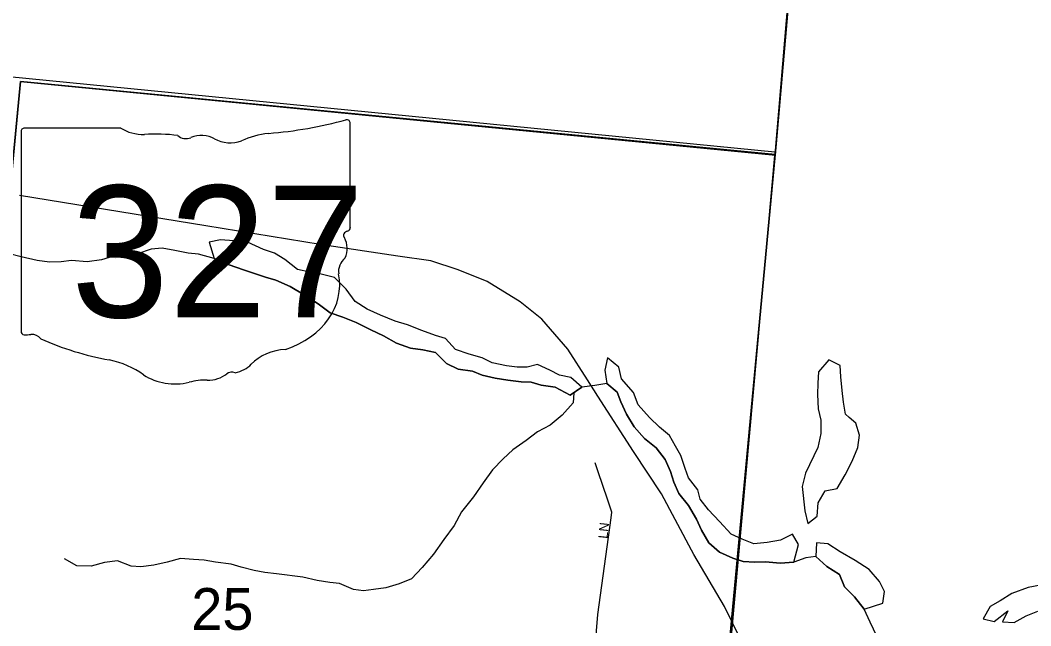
# Model space of a CAD drawing. Extents: x 1715311 to 2083412, y 146837 to 553079.
# Drawn here: x 1952817 to 1958164, y 411669 to 414870 of the extents above; entities that cross this region are included whole.
import ezdxf

# ---------------------------------------------------------------- set-up
doc = ezdxf.new("R2010")
doc.units = 0
for name, color, linetype in [('GM_X_City_Street', 7, 'Continuous'), ('GM_X_City_Street_Text', 7, 'Continuous'), ('GM_X_Corporation', 7, 'Continuous'), ('GM_X_Minor_Lake', 7, 'Continuous'), ('GM_X_Minor_River', 7, 'Continuous'), ('GM_X_Section', 7, 'Continuous'), ('GM_X_Section_Text', 7, 'Continuous'), ('GM_X_State_Location', 7, 'Continuous'), ('GM_X_State_Route', 7, 'Continuous'), ('GM_X_State_Shield', 7, 'Continuous'), ('GM_X_Township', 7, 'Continuous')]:
    doc.layers.add(name, color=color, linetype=linetype)

msp = doc.modelspace()

# ---------------------------------------------------------------- linework, layer by layer
at = {"layer": 'GM_X_City_Street'}
msp.add_lwpolyline([(1955800.5, 410841.3), (1955873.4, 411727.6), (1955944.9, 412240.1), (1955947.5, 412269.7), (1955924.5, 412337.6), (1955875.7, 412481.9), (1955859.3, 412530.2)], dxfattribs=at)
at = {"layer": 'GM_X_Corporation'}
msp.add_lwpolyline([(1951400.8, 398593.3), (1951790.1, 403958.4), (1951882.2, 403946.4), (1952369.2, 409772.5), (1952762.7, 413955.4), (1952818.3, 414546), (1956814.1, 414156.7), (1957044.8, 416796.9), (1964305.6, 416004.9), (1963781, 410743.1), (1963333, 410778.7), (1963244.1, 409751.2), (1962327.9, 397543.7), (1960905.9, 397668.7), (1960888.5, 397495.3), (1958909.2, 396708.9), (1958911.4, 397994), (1957493.5, 398049.2), (1956327, 398134.1), (1955402.6, 398190.4), (1955405.6, 398328.5), (1954228.3, 398416.7)], close=True, dxfattribs=at)
at = {"layer": 'GM_X_Minor_Lake'}
for points in [[(1955789.3, 412929.9), (1955731.5, 412982), (1955671.6, 412994.2), (1955619.7, 413020.3), (1955553.9, 413050.5), (1955499.9, 413036.6), (1955446, 413036.7), (1955390.1, 413042.8), (1955314.2, 413059), (1955262.3, 413085.1), (1955192.5, 413105.3), (1955120.6, 413129.5), (1955066.8, 413187.7), (1955014.9, 413203.8), (1954943.1, 413230), (1954867.2, 413260.2), (1954801.4, 413278.3), (1954723.5, 413310.5), (1954653.7, 413342.7), (1954589.9, 413382.9), (1954542.1, 413449), (1954480.3, 413509.2), (1954402.4, 413529.4), (1954350.5, 413537.5), (1954284.6, 413551.7), (1954216.8, 413605.9), (1954163, 413638), (1954105.1, 413658.2), (1954019.3, 413696.4), (1953947.4, 413704.6), (1953877.5, 413708.7), (1953817.6, 413696.8), (1953843.4, 413610.7)], [(1953843.4, 413610.7), (1953917.2, 413578.5), (1954005, 413548.3), (1954062.9, 413530.2), (1954114.8, 413512), (1954170.7, 413495.9), (1954246.5, 413461.7), (1954320.3, 413417.5), (1954394.1, 413371.3), (1954457.9, 413323.1), (1954523.8, 413300.9), (1954595.6, 413272.8), (1954673.4, 413232.6), (1954739.3, 413202.4), (1954809.1, 413162.2), (1954882.9, 413136), (1954946.8, 413127.9), (1955014.7, 413113.7), (1955072.5, 413055.5), (1955134.4, 413025.4), (1955210.3, 413015.2), (1955262.1, 412993.1), (1955330, 412976.9), (1955397.9, 412966.7), (1955467.8, 412958.6), (1955521.7, 412956.5), (1955573.6, 412940.3), (1955647.5, 412930.2), (1955727.3, 412888), (1955789.3, 412929.9)], [(1956909.9, 412004.5), (1956936.1, 412098.6), (1956904.2, 412152.7), (1956840.2, 412120.8), (1956770.3, 412109), (1956698.4, 412101.1), (1956636.5, 412127.3), (1956578.7, 412153.4), (1956516.9, 412219.6), (1956459.1, 412281.8), (1956415.3, 412337.9), (1956403.4, 412388), (1956353.6, 412450.2), (1956335.7, 412500.3), (1956311.9, 412568.4), (1956284, 412618.5), (1956252.2, 412674.6), (1956200.3, 412718.8), (1956146.5, 412768.9), (1956086.7, 412837.1), (1956062.9, 412901.2), (1955999.1, 412973.5), (1955985.3, 413035.5), (1955925.4, 413085.7), (1955911.3, 413019.7), (1955921.2, 412949.6)], [(1957204, 412769.5), (1957183.2, 412786.7), (1957173.3, 412850.8), (1957165.5, 412912.8), (1957159.6, 412984.9), (1957155.7, 413045), (1957095.9, 413075.2), (1957041.8, 413011.2), (1957037.7, 412951.2), (1957035.6, 412891.1), (1957039.4, 412815), (1957053.3, 412755), (1957053.1, 412684.9), (1957037, 412610.8), (1956972.8, 412474.9), (1956954.7, 412404.8), (1956968.4, 412276.7)], [(1955921.2, 412949.6), (1955975, 412903.4), (1955994.9, 412853.3), (1956024.7, 412787.2), (1956066.5, 412721.1), (1956120.3, 412658.9), (1956182.1, 412608.7), (1956229.9, 412548.5), (1956257.8, 412484.4), (1956275.6, 412428.3), (1956301.5, 412368.2), (1956353.3, 412304), (1956395.1, 412231.9), (1956422.9, 412173.8), (1956460.7, 412107.6), (1956516.5, 412057.5), (1956588.4, 412025.3), (1956642.3, 412009.1), (1956704.2, 412005), (1956760.1, 412006.9), (1956838, 411998.7), (1956909.9, 412004.5)], [(1956968.4, 412276.7), (1956984.2, 412208.6), (1957034.2, 412248.5), (1957038.4, 412318.6), (1957076.5, 412382.5), (1957140.4, 412394.4), (1957182.5, 412466.4), (1957218.6, 412538.4), (1957248.7, 412610.4), (1957258.8, 412676.4), (1957239, 412740.5), (1957204, 412769.5)], [(1957282.9, 411755.5), (1957380.8, 411787.3), (1957391, 411849.3), (1957363.1, 411903.5), (1957309.3, 411965.6), (1957235.5, 412013.8), (1957155.7, 412060.1), (1957089.9, 412102.2), (1957030, 412106.4), (1957027.8, 412034.3)], [(1957027.8, 412034.3), (1957085.6, 411982.1), (1957151.5, 411940), (1957179.3, 411873.8), (1957231.1, 411821.7), (1957282.9, 411755.5)], [(1958215.9, 411883.6), (1958150, 411871.7), (1958064.1, 411839.9), (1958002.1, 411800), (1957950.1, 411770.1), (1957912, 411706.1), (1957969.9, 411691.9), (1958041.9, 411747.8), (1958013.8, 411689.8), (1958075.7, 411685.7), (1958139.7, 411721.6), (1958201.7, 411745.5)]]:
    msp.add_lwpolyline(points, dxfattribs=at)
at = {"layer": 'GM_X_Minor_River'}
for points in [[(1957350.5, 411613.2), (1957314.7, 411687.4), (1957282.9, 411755.5), (1957231.1, 411821.7), (1957179.3, 411873.8), (1957151.5, 411940), (1957085.6, 411982.1), (1957027.8, 412034.3), (1956973.9, 412028.4), (1956909.9, 412004.5), (1956838, 411998.7), (1956760.1, 412006.9), (1956704.2, 412005), (1956642.3, 412009.1), (1956588.4, 412025.3), (1956516.5, 412057.5), (1956460.7, 412107.6), (1956422.9, 412173.8), (1956395.1, 412231.9), (1956353.3, 412304), (1956301.5, 412368.2), (1956275.6, 412428.3), (1956257.8, 412484.4), (1956229.9, 412548.5), (1956182.1, 412608.7), (1956120.3, 412658.9), (1956066.5, 412721.1), (1956024.7, 412787.2), (1955994.9, 412853.3), (1955975, 412903.4), (1955921.2, 412949.6), (1955857.2, 412939.7), (1955789.3, 412929.9), (1955727.3, 412888), (1955647.5, 412930.2), (1955573.6, 412940.3), (1955521.7, 412956.5), (1955467.8, 412958.6), (1955397.9, 412966.7), (1955330, 412976.9), (1955262.1, 412993.1), (1955210.3, 413015.2), (1955134.4, 413025.4), (1955072.5, 413055.5), (1955014.7, 413113.7), (1954946.8, 413127.9), (1954882.9, 413136), (1954809.1, 413162.2), (1954739.3, 413202.4), (1954673.4, 413232.6), (1954595.6, 413272.8), (1954523.8, 413300.9), (1954457.9, 413323.1), (1954394.1, 413371.3), (1954320.3, 413417.5), (1954246.5, 413461.7), (1954170.7, 413495.9), (1954114.8, 413512), (1954062.9, 413530.2), (1954005, 413548.3), (1953917.2, 413578.5), (1953843.4, 413610.7), (1953761.5, 413632.9), (1953705.6, 413639), (1953635.7, 413653.2), (1953567.8, 413665.3), (1953509.9, 413659.5), (1953438, 413635.6), (1953382, 413627.7), (1953306.1, 413621.9), (1953248.2, 413604), (1953172.2, 413592.1), (1953088.4, 413600.3), (1953034.4, 413592.4), (1952972.5, 413590.5), (1952906.6, 413600.7), (1952822.8, 413618.9), (1952752.9, 413637)], [(1955746, 412900.6), (1955743.2, 412847.9), (1955685.1, 412782), (1955621.1, 412730), (1955555.1, 412694.1), (1955495.1, 412648.2), (1955423.1, 412598.3), (1955373.1, 412550.4), (1955317, 412492.5), (1955267, 412424.5), (1955214.9, 412350.6), (1955152.8, 412270.6), (1955112.7, 412198.6), (1955058.6, 412124.7), (1955004.5, 412046.7), (1954944.5, 411976.8), (1954888.4, 411916.8), (1954822.5, 411891), (1954752.5, 411869.1), (1954686.6, 411861.2), (1954634.6, 411853.3), (1954580.7, 411859.5), (1954506.9, 411891.6), (1954455, 411897.8), (1954389.1, 411907.9), (1954313.2, 411926.1), (1954173.4, 411942.4), (1954111.5, 411950.6), (1954055.6, 411960.7), (1953985.8, 411978.8), (1953933.9, 411995), (1953850, 412005.2), (1953790.1, 412015.3), (1953734.2, 412019.4), (1953666.3, 412023.6), (1953594.4, 412005.7), (1953524.4, 411989.8), (1953456.5, 411980), (1953404.6, 411984.1), (1953332.7, 412012.3), (1953262.8, 412002.4), (1953192.9, 411984.5), (1953117, 411984.7), (1953051.2, 412022.9)]]:
    msp.add_lwpolyline(points, dxfattribs=at)
at = {"layer": 'GM_X_Section'}
msp.add_lwpolyline([(1951464.4, 414700.5), (1956810.8, 414174.8), (1956558.8, 411398.6), (1956316.1, 408956.7), (1950965.7, 409464.1), (1950967.9, 409489)], close=True, dxfattribs=at)
at = {"layer": 'GM_X_State_Route'}
for points in [[(1955818.3, 412969.7), (1955715.6, 413130.4), (1955577.6, 413289.2), (1955462.9, 413381.7), (1955288.3, 413489.6), (1955134.2, 413551.2), (1954990.4, 413597.4), (1954815.9, 413623.1), (1954405.1, 413684.8), (1953799.1, 413782.4), (1952813.9, 413944.3)], [(1956368.6, 412069), (1956210.8, 412365.4), (1956063, 412589.7), (1955874.3, 412881.9), (1955818.3, 412969.7)], [(1956784, 410745.3), (1956802, 410968), (1956802, 411076.4), (1956790, 411193.8), (1956765.9, 411300.7), (1956728.3, 411409.1), (1956699.7, 411469.3), (1956604, 411647), (1956580.7, 411694.7), (1956544.1, 411769.6), (1956381.6, 412044.6), (1956368.6, 412069)]]:
    msp.add_lwpolyline(points, dxfattribs=at)
at = {"layer": 'GM_X_State_Shield'}
for p, q in [((1954562.9, 413773.4), (1954562.9, 414326.1)), ((1952822.7, 414281.8), (1952822.7, 413225.1)), ((1953349.4, 414299.9), (1952839.8, 414299.9)), ((1954562.7, 413773.5), (1954562.9, 413773.4))]:
    msp.add_line(p, q, dxfattribs=at)
for centre, major_axis, start_param, end_param in [((1953943, 415740.5), (1845.5, 0), 4.814394, 5.042369), ((1954543.6, 414328.4), (19.4, 0), 6.141152, 7.989035), ((1952842.6, 414284), (20.2, 0), 1.712693, 3.28349), ((1953470.8, 414422.6), (195.5, 0), 4.042523, 4.731795), ((1953535.6, 413706.7), (702, 0), 1.404758, 1.657858), ((1953777.8, 414167.4), (117.3, 0), 0.950623, 2.079405), ((1954178.4, 413977.2), (371.3, 0), 1.699011, 2.107814), ((1953695, 414289.5), (56.4, 0), 3.836095, 5.185415), ((1953929.2, 414334.9), (141.1, 0), 4.081561, 5.145723), ((1954558.4, 413732.8), (30, 0), 1.883978, 3.671073), ((1954542.2, 413771.2), (20.7, 0), 5.05454, 6.418171), ((1954367.7, 413662.9), (180, 0), 5.934695, 6.695948), ((1954632.3, 413542.1), (130.9, 0), 2.387724, 3.262537), ((1954046.4, 413471.8), (461.6, 0), 5.101752, 6.440018), ((1952842.8, 413222.8), (20.3, 0), 3.00124, 4.508301), ((1952845.9, 413330.9), (155.2, 0), 4.665946, 4.897461), ((1952877.6, 413164.2), (56, 0), 0.519207, 1.627899), ((1953584.2, 414113.5), (1332.7, 0), 4.195997, 4.488961), ((1954241, 412928.5), (252.8, 0), 1.647645, 2.488434), ((1953186.9, 412750.4), (417, 0), 0.823519, 1.323587), ((1953920.7, 413122.7), (149.1, 0), 4.937069, 5.64225), ((1953637.9, 413158.9), (264.6, 0), 4.026481, 4.996735), ((1953810.1, 413079.8), (141, 0), 4.691044, 5.507374), ((1953937.6, 412977.5), (39.7, 0), 1.147584, 2.315152), ((1953790.8, 412793.6), (217.4, 0), 1.495662, 1.94098)]:
    msp.add_ellipse(centre, major_axis=major_axis, ratio=0.8, start_param=start_param, end_param=end_param, dxfattribs=at)
at = {"layer": 'GM_X_Township'}
for points in [[(1957033.9, 416788.8), (1956811.8, 414160), (1952818.3, 414546), (1952763.1, 413952.6), (1952377.8, 409753.7), (1952347.7, 409341.1), (1952347.7, 409312.9), (1950949.6, 409462.1), (1945600.7, 410063.9), (1939962.6, 410289.5), (1935216.2, 410504.4)], [(1955405.6, 398328.5), (1955790.2, 402475.6), (1955856.6, 403203.1), (1956025.6, 405214.8), (1956079.5, 406085.1), (1956190, 407491.1), (1956200.6, 407638.9), (1956233.5, 408096.5), (1956244.1, 408244.4), (1956306.8, 408783.2), (1956343.3, 409460.4), (1956387.9, 409781), (1956429.1, 410115), (1956474, 410776.6), (1956480.7, 410839.3), (1956496.2, 410977.6), (1956570.3, 411576.8), (1956580.7, 411694.7), (1956811.8, 414160), (1957033.9, 416788.8)], [(1952763.1, 413952.6), (1952818.3, 414546), (1956811.8, 414160), (1956580.7, 411694.7), (1956570.3, 411576.8), (1956496.2, 410977.6), (1956480.7, 410839.3), (1956474, 410776.6), (1956429.1, 410115), (1956387.9, 409781), (1956343.3, 409460.4), (1956306.8, 408783.2), (1956244.1, 408244.4), (1956233.5, 408096.5), (1956200.6, 407638.9), (1956190, 407491.1), (1956079.5, 406085.1), (1956025.6, 405214.8), (1955856.6, 403203.1), (1955790.2, 402475.6), (1955405.6, 398328.5)]]:
    msp.add_lwpolyline(points, dxfattribs=at)

# ---------------------------------------------------------------- texts
at = {"layer": 'GM_X_City_Street_Text'}
msp.add_text('LN', height=50, rotation=83.9946, dxfattribs=at).set_placement((1955924.4, 412127.1))
at = {"layer": 'GM_X_Section_Text'}
msp.add_text('25', height=221, rotation=0, dxfattribs=at).set_placement((1953722.8, 411646.9))
at = {"layer": 'GM_X_State_Location'}
for s in ['s', 'r']:
    msp.add_text(s, height=1, dxfattribs=at).set_placement((1953673.2, 413683.2))
msp.add_text('327', height=1, rotation=0, dxfattribs=at).set_placement((1953320.2, 413610.4))
at = {"layer": 'GM_X_State_Shield'}
msp.add_text('327', height=696.1, dxfattribs=at).set_placement((1953086.3, 413299.6))

doc.saveas('drawing.dxf')
